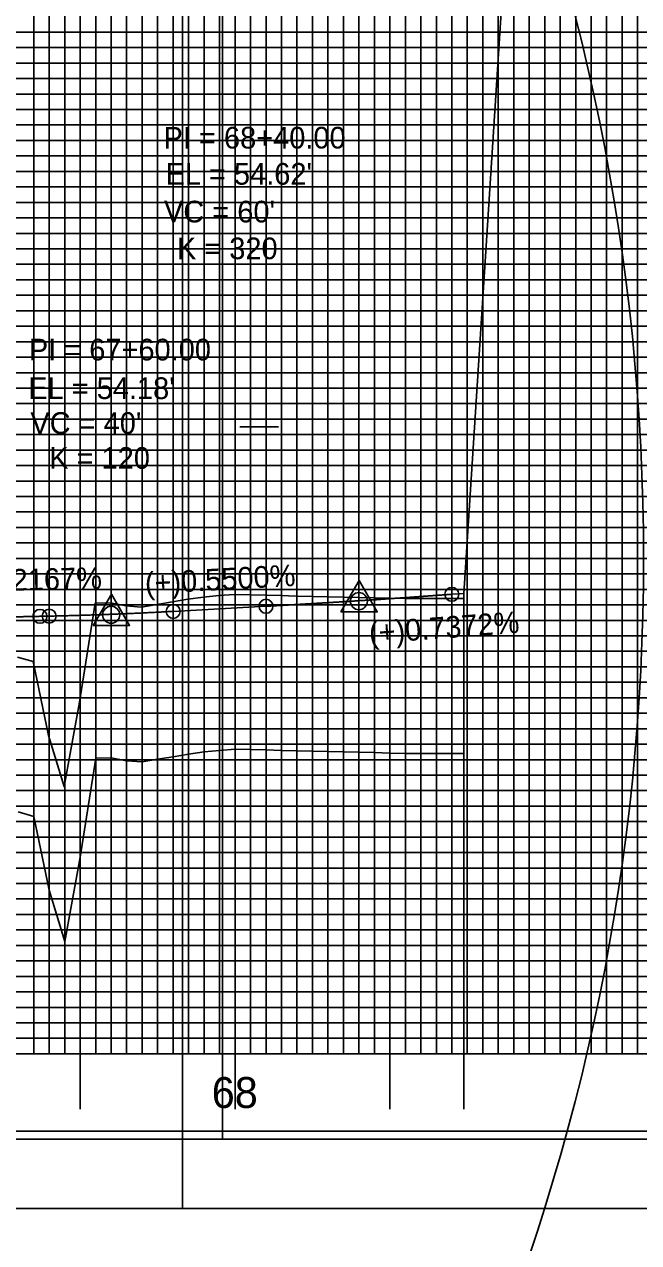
# Model space of a CAD drawing. Extents: x 2345490 to 2436403, y 465165 to 573888.
# Drawn here: x 2417627.3 to 2417825.7, y 544794.5 to 545188 of the extents above; entities that cross this region are included whole.
import ezdxf

# ---------------------------------------------------------------- set-up
doc = ezdxf.new("R2010")
doc.units = 0
for name, color, linetype in [('Old_Level_1', 7, 'Continuous'), ('Old_Level_18', 7, 'Continuous'), ('Old_Level_2', 7, 'Continuous'), ('Old_Level_41', 7, 'Continuous'), ('Old_Level_42', 7, 'Continuous'), ('Old_Level_43', 7, 'Continuous'), ('Old_Level_50', 7, 'Continuous'), ('Old_Level_51', 7, 'Continuous'), ('Old_Level_52', 7, 'Continuous'), ('Old_Level_57', 7, 'Continuous'), ('Old_Level_61', 7, 'Continuous'), ('Old_Level_62', 7, 'Continuous'), ('Old_Level_63', 7, 'Continuous')]:
    doc.layers.add(name, color=color, linetype=linetype)

msp = doc.modelspace()

# ---------------------------------------------------------------- linework, layer by layer
at = {"layer": 'Old_Level_1'}
msp.add_lwpolyline([(2417625.325, 544933.6525), (2417630.325, 544932.22875), (2417635.325, 544908.3895), (2417640.325, 544891.817), (2417645.325, 544919.063), (2417650.325, 544951.0455), (2417655.325, 544951.16325), (2417660.325, 544950.19675), (2417665.325, 544949.83475), (2417670.325, 544950.6655), (2417675.325, 544951.49625), (2417680.325, 544952.3215), (2417685.325, 544953.044), (2417690.325, 544953.522), (2417695.325, 544953.931), (2417700.325, 544953.79525), (2417705.325, 544953.6595), (2417710.325, 544953.52375), (2417715.325, 544953.388), (2417720.325, 544953.256), (2417725.325, 544953.143), (2417730.325, 544953.02975), (2417735.325, 544952.91675), (2417740.325, 544952.8035), (2417745.325, 544952.68625), (2417750.325, 544952.573), (2417755.325, 544952.55025), (2417760.325, 544952.55225), (2417765.325, 544952.554), (2417769.235, 544952.5555)], dxfattribs=at)
at = {"layer": 'Old_Level_18'}
msp.add_lwpolyline([(2417945.325, 545880.52975), (2416445.325, 545880.52975), (2416445.325, 544830.52975), (2417945.325, 544830.52975)], close=True, dxfattribs=at)
at = {"layer": 'Old_Level_2'}
for p, q in [((2417783.576, 545228.014), (2417769.235, 545004.2295)), ((2417705.325, 545000.0795), (2417732.57925, 545001.57825)), ((2417765.325, 545003.941), (2417738.06775, 545001.9315)), ((2417765.325, 545003.941), (2417769.235, 545004.2295)), ((2417675.325, 544998.4295), (2417658.071, 544997.4805)), ((2417675.325, 544998.4295), (2417705.325, 545000.0795)), ((2417632.325, 544996.831), (2417598.0745, 544996.089)), ((2417632.325, 544996.831), (2417635.325, 544996.896)), ((2417635.325, 544996.896), (2417652.57575, 544997.26975))]:
    msp.add_line(p, q, dxfattribs=at)
for points in [[(2417729.51925, 544998.2785), (2417741.26175, 544998.2785), (2417735.39075, 545008.40425)], [(2417649.51925, 544993.8785), (2417661.26175, 544993.8785), (2417655.39075, 545004.00425)]]:
    msp.add_lwpolyline(points, close=True, dxfattribs=at)
for centre, radius in [((2417765.325, 545003.941), 2.25), ((2417705.325, 545000.0795), 2.25), ((2417735.325, 545001.7295), 2.75), ((2417735.325, 545001.7295), 2.75), ((2417632.325, 544996.831), 2.25), ((2417635.325, 544996.896), 2.25), ((2417655.325, 544997.3295), 2.75), ((2417655.325, 544997.3295), 2.75), ((2417675.325, 544998.4295), 2.25)]:
    msp.add_circle(centre, radius, dxfattribs=at)
for points in [[(2417705.325, 545000.0795), (2417706.525, 545000.1455), (2417707.725, 545000.21225), (2417708.925, 545000.2795), (2417710.125, 545000.347), (2417711.325, 545000.415), (2417712.525, 545000.4835), (2417713.725, 545000.5525), (2417714.925, 545000.62175), (2417716.125, 545000.6915), (2417717.325, 545000.76175), (2417718.525, 545000.8325), (2417719.725, 545000.90375), (2417720.925, 545000.97525), (2417722.125, 545001.0475), (2417723.325, 545001.12), (2417724.525, 545001.193), (2417725.725, 545001.26625), (2417726.925, 545001.34025), (2417728.125, 545001.4145), (2417729.325, 545001.48925), (2417730.525, 545001.5645), (2417731.725, 545001.64025), (2417732.925, 545001.71625), (2417734.125, 545001.79275), (2417735.325, 545001.86975), (2417736.525, 545001.94725), (2417737.725, 545002.02525), (2417738.925, 545002.1035), (2417740.125, 545002.18225), (2417741.325, 545002.2615), (2417742.525, 545002.34125), (2417743.725, 545002.4215), (2417744.925, 545002.502), (2417746.125, 545002.583), (2417747.325, 545002.66475), (2417748.525, 545002.7465), (2417749.725, 545002.829), (2417750.925, 545002.91175), (2417752.125, 545002.99525), (2417753.325, 545003.079), (2417754.525, 545003.163), (2417755.725, 545003.24775), (2417756.925, 545003.33275), (2417758.125, 545003.4185), (2417759.325, 545003.5045), (2417760.525, 545003.59075), (2417761.725, 545003.67775), (2417762.925, 545003.765), (2417764.125, 545003.85275), (2417765.325, 545003.941)], [(2417635.325, 544996.896), (2417636.125, 544996.91375), (2417636.925, 544996.93175), (2417637.725, 544996.9505), (2417638.525, 544996.96975), (2417639.325, 544996.9895), (2417640.125, 544997.00975), (2417640.925, 544997.0305), (2417641.725, 544997.05175), (2417642.525, 544997.07375), (2417643.325, 544997.096), (2417644.125, 544997.119), (2417644.925, 544997.1425), (2417645.725, 544997.1665), (2417646.525, 544997.191), (2417647.325, 544997.216), (2417648.125, 544997.24175), (2417648.925, 544997.26775), (2417649.725, 544997.2945), (2417650.525, 544997.32175), (2417651.325, 544997.3495), (2417652.125, 544997.37775), (2417652.925, 544997.4065), (2417653.725, 544997.43575), (2417654.525, 544997.46575), (2417655.325, 544997.496), (2417656.125, 544997.527), (2417656.925, 544997.5585), (2417657.725, 544997.5905), (2417658.525, 544997.623), (2417659.325, 544997.656), (2417660.125, 544997.68975), (2417660.925, 544997.72375), (2417661.725, 544997.7585), (2417662.525, 544997.79375), (2417663.325, 544997.8295), (2417664.125, 544997.86575), (2417664.925, 544997.9025), (2417665.725, 544997.93975), (2417666.525, 544997.97775), (2417667.325, 544998.016), (2417668.125, 544998.055), (2417668.925, 544998.0945), (2417669.725, 544998.1345), (2417670.525, 544998.175), (2417671.325, 544998.216), (2417672.125, 544998.25775), (2417672.925, 544998.29975), (2417673.725, 544998.3425), (2417674.525, 544998.38575), (2417675.325, 544998.4295)], [(2417558.325, 544996.9175), (2417559.805, 544996.8825), (2417561.285, 544996.849), (2417562.765, 544996.817), (2417564.245, 544996.786), (2417565.725, 544996.75675), (2417567.205, 544996.7285), (2417568.685, 544996.70175), (2417570.165, 544996.6765), (2417571.645, 544996.6525), (2417573.125, 544996.62975), (2417574.605, 544996.6085), (2417576.085, 544996.5885), (2417577.565, 544996.56975), (2417579.045, 544996.5525), (2417580.525, 544996.53675), (2417582.005, 544996.522), (2417583.485, 544996.50875), (2417584.965, 544996.497), (2417586.445, 544996.4865), (2417587.925, 544996.47725), (2417589.405, 544996.4695), (2417590.885, 544996.463), (2417592.365, 544996.458), (2417593.845, 544996.45425), (2417595.325, 544996.45175), (2417596.805, 544996.45075), (2417598.285, 544996.451), (2417599.765, 544996.45275), (2417601.245, 544996.45575), (2417602.725, 544996.46), (2417604.205, 544996.46575), (2417605.685, 544996.47275), (2417607.165, 544996.48125), (2417608.645, 544996.491), (2417610.125, 544996.502), (2417611.605, 544996.5145), (2417613.085, 544996.5285), (2417614.565, 544996.5435), (2417616.045, 544996.56), (2417617.525, 544996.578), (2417619.005, 544996.59725), (2417620.485, 544996.61775), (2417621.965, 544996.63975), (2417623.445, 544996.663), (2417624.925, 544996.6875), (2417626.405, 544996.7135), (2417627.885, 544996.741), (2417629.365, 544996.7695), (2417630.845, 544996.79975), (2417632.325, 544996.831)]]:
    msp.add_spline(points, degree=3, dxfattribs=at)
at = {"layer": 'Old_Level_41'}
for p, q in [((2417696.825, 545058.02975), (2417709.325, 545058.02975)), ((2417945.325, 544855.52975), (2416445.325, 544855.52975))]:
    msp.add_line(p, q, dxfattribs=at)
for points in [[(2417595.325, 545880.52975), (2417595.325, 544855.52975), (2417645.325, 544855.52975), (2417645.325, 545880.52975)], [(2417670.325, 545880.52975), (2417670.325, 544855.52975), (2417720.325, 544855.52975), (2417720.325, 545880.52975)], [(2417695.325, 545880.52975), (2417695.325, 544855.52975), (2417745.325, 544855.52975), (2417745.325, 545880.52975)], [(2417770.325, 545742.97975), (2417770.325, 544855.52975), (2417820.325, 544855.52975), (2417820.325, 545742.97975)], [(2417945.325, 545180.52975), (2416445.325, 545180.52975), (2416445.325, 545130.52975), (2417945.325, 545130.52975)], [(2417945.325, 545105.52975), (2416445.325, 545105.52975), (2416445.325, 545155.52975), (2417945.325, 545155.52975)], [(2417945.325, 545080.52975), (2416445.325, 545080.52975), (2416445.325, 545030.52975), (2417945.325, 545030.52975)], [(2417945.325, 544980.52975), (2416445.325, 544980.52975), (2416445.325, 544930.52975), (2417945.325, 544930.52975)], [(2417945.325, 544905.52975), (2416445.325, 544905.52975), (2416445.325, 544955.52975), (2417945.325, 544955.52975)], [(2417945.325, 544880.52975), (2416445.325, 544880.52975)]]:
    msp.add_lwpolyline(points, dxfattribs=at)
at = {"layer": 'Old_Level_42'}
for points in [[(2417795.325, 545742.97975), (2417795.325, 544855.52975), (2417845.325, 544855.52975), (2417845.325, 545742.97975)], [(2417945.325, 545005.52975), (2416445.325, 545005.52975), (2416445.325, 545055.52975), (2417945.325, 545055.52975)]]:
    msp.add_lwpolyline(points, dxfattribs=at)
at = {"layer": 'Old_Level_43'}
for points in [[(2417630.325, 545880.52975), (2417630.325, 544855.52975), (2417635.325, 544855.52975), (2417635.325, 545880.52975)], [(2417640.325, 545880.52975), (2417640.325, 544855.52975), (2417650.325, 544855.52975), (2417650.325, 545880.52975)], [(2417655.325, 545880.52975), (2417655.325, 544855.52975), (2417660.325, 544855.52975), (2417660.325, 545880.52975)], [(2417665.325, 545880.52975), (2417665.325, 544855.52975), (2417675.325, 544855.52975), (2417675.325, 545880.52975)], [(2417680.325, 545880.52975), (2417680.325, 544855.52975), (2417685.325, 544855.52975), (2417685.325, 545880.52975)], [(2417690.325, 545880.52975), (2417690.325, 544855.52975), (2417700.325, 544855.52975), (2417700.325, 545880.52975)], [(2417705.325, 545880.52975), (2417705.325, 544855.52975), (2417710.325, 544855.52975), (2417710.325, 545880.52975)], [(2417715.325, 545880.52975), (2417715.325, 544855.52975), (2417725.325, 544855.52975), (2417725.325, 545880.52975)], [(2417730.325, 545880.52975), (2417730.325, 544855.52975), (2417735.325, 544855.52975), (2417735.325, 545880.52975)], [(2417740.325, 545880.52975), (2417740.325, 544855.52975), (2417750.325, 544855.52975), (2417750.325, 545742.97975)], [(2417755.325, 545742.97975), (2417755.325, 544855.52975), (2417760.325, 544855.52975), (2417760.325, 545742.97975)], [(2417765.325, 545742.97975), (2417765.325, 544855.52975), (2417775.325, 544855.52975), (2417775.325, 545742.97975)], [(2417780.325, 545742.97975), (2417780.325, 544855.52975), (2417785.325, 544855.52975), (2417785.325, 545742.97975)], [(2417790.325, 545742.97975), (2417790.325, 544855.52975), (2417800.325, 544855.52975), (2417800.325, 545742.97975)], [(2417805.325, 545742.97975), (2417805.325, 544855.52975), (2417810.325, 544855.52975), (2417810.325, 545742.97975)], [(2417815.325, 545742.97975), (2417815.325, 544855.52975), (2417825.325, 544855.52975), (2417825.325, 545742.97975)], [(2417895.325, 545185.52975), (2416495.325, 545185.52975), (2416495.325, 545175.52975), (2417895.325, 545175.52975)], [(2417895.325, 545170.52975), (2416495.325, 545170.52975), (2416495.325, 545165.52975), (2417895.325, 545165.52975)], [(2417895.325, 545160.52975), (2416495.325, 545160.52975), (2416495.325, 545150.52975), (2417895.325, 545150.52975)], [(2417895.325, 545145.52975), (2416495.325, 545145.52975), (2416495.325, 545140.52975), (2417895.325, 545140.52975)], [(2417895.325, 545135.52975), (2416495.325, 545135.52975), (2416495.325, 545125.52975), (2417895.325, 545125.52975)], [(2417895.325, 545120.52975), (2416495.325, 545120.52975), (2416495.325, 545115.52975), (2417895.325, 545115.52975)], [(2417895.325, 545110.52975), (2416495.325, 545110.52975), (2416495.325, 545100.52975), (2417895.325, 545100.52975)], [(2417895.325, 545095.52975), (2416495.325, 545095.52975), (2416495.325, 545090.52975), (2417895.325, 545090.52975)], [(2417895.325, 545085.52975), (2416495.325, 545085.52975), (2416495.325, 545075.52975), (2417895.325, 545075.52975)], [(2417895.325, 545070.52975), (2416495.325, 545070.52975), (2416495.325, 545065.52975), (2417895.325, 545065.52975)], [(2417895.325, 545060.52975), (2416495.325, 545060.52975)], [(2416495.325, 545050.52975), (2417895.325, 545050.52975)], [(2417895.325, 545045.52975), (2416495.325, 545045.52975), (2416495.325, 545040.52975), (2417895.325, 545040.52975)], [(2417895.325, 545035.52975), (2416495.325, 545035.52975)], [(2416495.325, 545025.52975), (2417895.325, 545025.52975)], [(2417895.325, 545020.52975), (2416495.325, 545020.52975), (2416495.325, 545015.52975), (2417895.325, 545015.52975)], [(2417895.325, 545010.52975), (2416495.325, 545010.52975), (2416495.325, 545000.52975), (2417895.325, 545000.52975)], [(2417895.325, 544995.52975), (2416495.325, 544995.52975), (2416495.325, 544990.52975), (2417895.325, 544990.52975)], [(2417895.325, 544985.52975), (2416495.325, 544985.52975), (2416495.325, 544975.52975), (2417895.325, 544975.52975)], [(2417895.325, 544970.52975), (2416495.325, 544970.52975), (2416495.325, 544965.52975), (2417895.325, 544965.52975)], [(2417895.325, 544960.52975), (2416495.325, 544960.52975), (2416495.325, 544950.52975), (2417895.325, 544950.52975)], [(2417895.325, 544945.52975), (2416495.325, 544945.52975), (2416495.325, 544940.52975), (2417895.325, 544940.52975)], [(2417895.325, 544935.52975), (2416495.325, 544935.52975), (2416495.325, 544925.52975), (2417895.325, 544925.52975)], [(2417895.325, 544920.52975), (2416495.325, 544920.52975), (2416495.325, 544915.52975), (2417895.325, 544915.52975)], [(2417895.325, 544910.52975), (2416495.325, 544910.52975), (2416495.325, 544900.52975), (2417895.325, 544900.52975)], [(2417895.325, 544895.52975), (2416495.325, 544895.52975), (2416495.325, 544890.52975), (2417895.325, 544890.52975)], [(2417895.325, 544885.52975), (2416495.325, 544885.52975), (2416495.325, 544875.52975), (2417895.325, 544875.52975)], [(2417895.325, 544870.52975), (2416495.325, 544870.52975), (2416495.325, 544865.52975), (2417895.325, 544865.52975)], [(2417895.325, 544860.52975), (2416495.325, 544860.52975)]]:
    msp.add_lwpolyline(points, dxfattribs=at)
at = {"layer": 'Old_Level_50'}
msp.add_line((2417678.325, 544805.52975), (2417678.325, 544805.52975), dxfattribs=at)
for points in [[(2417957.825, 545883.07975), (2416291.325, 545883.07975), (2416291.325, 544827.97975), (2417957.825, 544827.97975)], [(2419357.825, 545883.07975), (2417691.325, 545883.07975), (2417691.325, 544827.97975), (2419357.825, 544827.97975)]]:
    msp.add_lwpolyline(points, close=True, dxfattribs=at)
at = {"layer": 'Old_Level_51'}
for points in [[(2417962.325, 545905.52975), (2416278.325, 545905.52975), (2416278.325, 544805.52975), (2417962.325, 544805.52975)], [(2419362.325, 545905.52975), (2417678.325, 545905.52975), (2417678.325, 544805.52975), (2419362.325, 544805.52975)]]:
    msp.add_lwpolyline(points, close=True, dxfattribs=at)
at = {"layer": 'Old_Level_52'}
msp.add_line((2417691.325, 544827.97975), (2417691.325, 544827.97975), dxfattribs=at)
at = {"layer": 'Old_Level_57'}
for p, q in [((2417695.32475, 544855.62975), (2417695.32475, 545405.62975)), ((2417695.32475, 544855.52975), (2417695.32475, 545405.52975)), ((2417795.32475, 544855.62975), (2417795.32475, 545405.62975)), ((2417795.32475, 544855.52975), (2417795.32475, 545405.52975)), ((2410845.32525, 545155.52975), (2417795.32475, 545155.52975)), ((2410845.32525, 545105.52975), (2417795.32475, 545105.52975)), ((2410845.32525, 545055.52975), (2417795.32475, 545055.52975)), ((2410845.32525, 545005.52975), (2417795.32475, 545005.52975)), ((2410845.32525, 544955.52975), (2417795.32475, 544955.52975)), ((2410845.325, 544905.52975), (2417795.32475, 544905.52975)), ((2410845.32525, 544855.52975), (2417795.32475, 544855.52975))]:
    msp.add_line(p, q, dxfattribs=at)
at = {"layer": 'Old_Level_61'}
msp.add_lwpolyline([(2417625.105, 544983.652), (2417630.105, 544982.22825), (2417635.105, 544958.389), (2417640.105, 544941.8165), (2417645.105, 544969.0625), (2417650.105, 545001.045), (2417655.105, 545001.16275), (2417660.105, 545000.19625), (2417665.105, 544999.83425), (2417670.105, 545000.665), (2417675.105, 545001.49575), (2417680.105, 545002.321), (2417685.105, 545003.0435), (2417690.105, 545003.5215), (2417695.105, 545003.9305), (2417700.105, 545003.79475), (2417705.105, 545003.659), (2417710.105, 545003.52325), (2417715.105, 545003.3875), (2417720.105, 545003.2555), (2417725.105, 545003.1425), (2417730.105, 545003.02925), (2417735.105, 545002.91625), (2417740.105, 545002.803), (2417745.105, 545002.68575), (2417750.105, 545002.5725), (2417755.105, 545002.54975), (2417760.105, 545002.55175), (2417765.105, 545002.5535), (2417769.015, 545002.555)], dxfattribs=at)
at = {"layer": 'Old_Level_62'}
msp.add_circle((2417125.67262, 545015.45712), 701.56794, dxfattribs=at)
at = {"layer": 'Old_Level_63'}
for p, q in [((2417745.325, 545002.52975), (2417745.325, 544837.666)), ((2417769.235, 545004.22975), (2417769.235, 544837.666)), ((2417695.325, 544999.49975), (2417695.325, 544837.666)), ((2417645.325, 544997.13975), (2417645.325, 544837.666)), ((2410895.325, 544855.52975), (2417769.23375, 544855.52975))]:
    msp.add_line(p, q, dxfattribs=at)

# ---------------------------------------------------------------- texts
at = {"layer": 'Old_Level_1'}
msp.add_text('68', height=10.000001, dxfattribs=at).set_placement((2417687.79325, 544838.0295))
at = {"layer": 'Old_Level_2'}
for s, height, p in [('PI = 68+40.00', 7.0000005, (2417672.23225, 545147.926)), ("EL = 54.62'", 7.0000005, (2417672.8545, 545136.2505)), ("VC = 60'", 7.000001, (2417672.378, 545124.05625)), ('K = 320', 7.000001, (2417676.55025, 545112.177)), ('PI = 67+60.00', 7.0000005, (2417628.7275, 545079.48575)), ("EL = 54.18'", 7.0000005, (2417628.51875, 545067.00625)), ("VC = 40'", 7.000001, (2417629.2185, 545055.766)), ('K = 120', 7.000001, (2417635.316, 545044.475))]:
    msp.add_text(s, height=height, dxfattribs=at).set_placement(p)
for s, rotation, p in [('(+)0.5500%', 3.1480972, (2417666.405, 545003.99225)), ('(+)0.2167%', 1.2412139, (2417603.758, 545004.6645)), ('(+)0.7372%', 4.2164778, (2417738.8195, 544987.9485))]:
    msp.add_text(s, height=7.000001, rotation=rotation, dxfattribs=at).set_placement(p)

doc.saveas('drawing.dxf')
